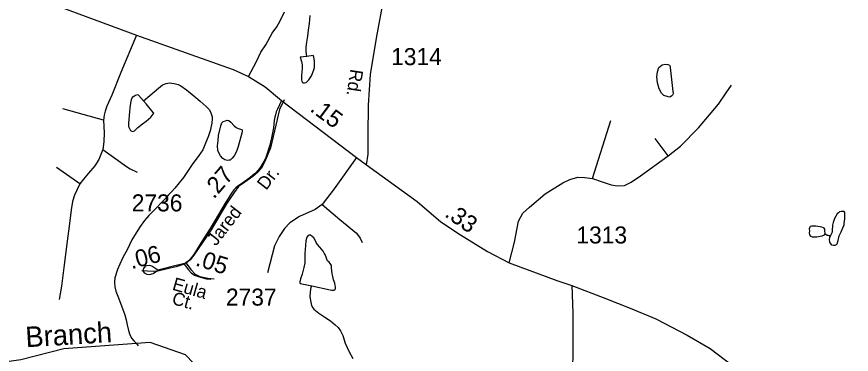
# Model space of a CAD drawing. Extents: x 2082433 to 2279600, y 546599 to 755198.
# Drawn here: x 2107580 to 2113702, y 632912 to 635388 of the extents above; entities that cross this region are included whole.
import ezdxf

# ---------------------------------------------------------------- set-up
doc = ezdxf.new("R2010")
doc.units = 0
for name, color, linetype in [('Exist Hydrographic Creek Single Shore', 7, 'Continuous'), ('Exist Hydrographic Creek Single Shore Label', 7, 'Continuous'), ('Exist Hydrographic Misc Water Feature', 7, 'Continuous'), ('Exist Road Non-System Type 51', 7, 'Continuous'), ('Exist Road Secondary Mileage Hundredths English Label', 7, 'Continuous'), ('Exist Road Secondary Type 51 Attributed', 7, 'Continuous'), ('Exist Road Secondary Type 51 Label', 7, 'Continuous'), ('Exist Road Secondary Type 51 Number Label', 7, 'Continuous')]:
    doc.layers.add(name, color=color, linetype=linetype)

msp = doc.modelspace()

# ---------------------------------------------------------------- linework, layer by layer
at = {"layer": 'Exist Hydrographic Creek Single Shore'}
msp.add_lwpolyline([(2111711.6, 631907.2), (2111636.7, 631931.7), (2111218.6, 632363.3), (2111001.7, 632469.4), (2110751.7, 632445), (2110202.6, 632193.7), (2110011.7, 632151.6), (2109802.7, 632142.7), (2109435.7, 632242), (2109277.6, 632340.4), (2109160.7, 632464.2), (2109051.6, 632666.5), (2108817.7, 632907.4), (2108558.7, 632998), (2107925.7, 632951.7), (2107610.5, 632871.2), (2107508.9, 632856.3), (2107096.6, 632929.1), (2106861.7, 633021), (2106400.7, 633140.2), (2105866.5, 633321.6), (2105583.5, 633461.8), (2105316.6, 633437.7), (2105141.7, 633342.9)], dxfattribs=at)
at = {"layer": 'Exist Hydrographic Misc Water Feature'}
for points in [[(2109707.3, 635096.4), (2109705.4, 635112.5), (2109703.4, 635136.4), (2109703.4, 635164.4), (2109709.3, 635200.3), (2109715.3, 635246.5), (2109721, 635290.3), (2109727, 635338.5), (2109732.7, 635396.4)], [(2109707.3, 635096.4), (2109659.9, 635092.2), (2109670, 635060.3), (2109673.8, 635036.2), (2109673.8, 635010.3), (2109672.2, 634982.1), (2109670, 634956.1), (2109670.2, 634924.4), (2109672.2, 634916.4), (2109676.1, 634906.5), (2109682.1, 634904.4), (2109690.3, 634902.3), (2109702.6, 634906.6), (2109722, 634924.7), (2109741.9, 634954.5), (2109760, 634998.4), (2109763.9, 635014.5), (2109765.5, 635032.5), (2109763.7, 635064.4), (2109759.6, 635090.5), (2109755.5, 635102.5), (2109707.3, 635096.4)], [(2112373.8, 635014.8), (2112392.6, 634840.8), (2112394.7, 634827.1), (2112392.6, 634816.9), (2112390.6, 634813.1), (2112384.6, 634807.2), (2112374.6, 634801), (2112368.8, 634799), (2112350.8, 634803), (2112326.6, 634810.7), (2112310.8, 634828.5), (2112292.4, 634858.4), (2112280.3, 634902.5), (2112276, 634946.5), (2112279.9, 634984.4), (2112289.9, 635014.5), (2112313.7, 635034.5), (2112337.7, 635040.6), (2112355.5, 635038.7), (2112369.5, 635032.9), (2112373.8, 635022.9), (2112373.8, 635014.8)], [(2108511, 634771), (2108556.9, 634809.1), (2108620.7, 634865.1), (2108650.2, 634887.4), (2108676.5, 634899.2), (2108700.5, 634903.3), (2108734.3, 634899.4), (2108764.4, 634891.6), (2108784.5, 634881.7), (2108824.5, 634851.7), (2108878.9, 634807.8), (2108925, 634767.9), (2108970.9, 634730.2), (2108995.1, 634704.2), (2109005, 634684.4), (2109013.2, 634654.4), (2109013, 634638.2), (2109011.5, 634606.4), (2108999.4, 634552.2), (2108983.8, 634506.3), (2108965.8, 634460.4), (2108944.3, 634412.2), (2108912.1, 634362.3), (2108872.3, 634312), (2108832.5, 634253.9), (2108802.6, 634209.7), (2108772.8, 634169.6), (2108739, 634131.8), (2108717.1, 634105.5), (2108693.3, 634081.5), (2108669.1, 634053.5), (2108639.4, 634023.1), (2108607.4, 633989.5), (2108575.6, 633957.4), (2108549.5, 633930.9), (2108517.8, 633893.1), (2108485.8, 633848.9), (2108455.8, 633802.7), (2108425.9, 633750.9), (2108408.1, 633714.6), (2108390.2, 633678.8), (2108360.7, 633626.5), (2108336.7, 633574.6), (2108318.5, 633534.4), (2108298.8, 633472.4), (2108296.9, 633440.7), (2108299.2, 633408.3), (2108307.2, 633374.7), (2108321.5, 633338.4), (2108341.4, 633286.8), (2108359.7, 633240.6), (2108373.8, 633202.7), (2108384.1, 633164.7), (2108390, 633128.9), (2108400.3, 633086.8), (2108410.3, 633054.9), (2108424.3, 633028.8), (2108440.5, 633011), (2108458.3, 632991.2), (2108472.2, 632975.3)], [(2108511, 634771), (2108474.5, 634812.6), (2108464.7, 634814.5), (2108450.9, 634810.5), (2108426.9, 634794.7), (2108418.7, 634778.5), (2108415, 634754.3), (2108409.3, 634718.7), (2108407, 634690.6), (2108399.4, 634606.6), (2108401.3, 634582.4), (2108407.4, 634568.5), (2108415.9, 634554.6), (2108423.9, 634548.5), (2108431.8, 634546.5), (2108443.5, 634550.4), (2108469.4, 634574.9), (2108503.4, 634602.6), (2108529.2, 634623), (2108547.3, 634636.9), (2108563.3, 634651.1), (2108579.3, 634671), (2108585.2, 634681.1), (2108581.3, 634684.9), (2108529, 634748.8), (2108511, 634771)], [(2109192, 634399), (2109176, 634367), (2109161.8, 634350.8), (2109146, 634337), (2109138, 634335), (2109125.9, 634334.8), (2109107.9, 634338.7), (2109091.9, 634348.9), (2109076.1, 634366.7), (2109062, 634388.7), (2109056, 634406.6), (2109054, 634440.6), (2109057.7, 634480.6), (2109061.6, 634516.5), (2109077.6, 634586.7), (2109085.3, 634610.6), (2109095.2, 634618.5), (2109111, 634624.6), (2109123.3, 634628.8), (2109137.2, 634626.7), (2109151, 634614.9), (2109175.4, 634586.9), (2109189.5, 634575), (2109205.5, 634568.9), (2109231.8, 634560.9), (2109233.8, 634554.9), (2109233.6, 634547.2), (2109231.3, 634533), (2109203.9, 634436.9), (2109192, 634399)], [(2113612.7, 633780.5), (2113628.5, 633810.6), (2113640.8, 633838.8), (2113648.6, 633862.7), (2113650.2, 633872.6), (2113652.5, 633888.5), (2113654.1, 633906.8), (2113654.1, 633926.7), (2113654.1, 633944.6), (2113654.1, 633952.7), (2113650, 633958.6), (2113644.1, 633960.7), (2113627.9, 633960.7), (2113616.2, 633956.4), (2113608, 633950.4), (2113598.1, 633942.5), (2113588.3, 633924.5), (2113578.5, 633908.2), (2113574.3, 633894.2), (2113568.4, 633878.5), (2113564.5, 633860.4), (2113562.7, 633818.5), (2113560.4, 633808.3), (2113548.7, 633784.1)], [(2113510.8, 633795.9), (2113508.5, 633820.2), (2113508.3, 633830), (2113502.6, 633838.1), (2113498.5, 633840), (2113486.4, 633845.9), (2113474.5, 633848.1), (2113456.4, 633850), (2113440.7, 633852), (2113424.5, 633851.6), (2113412.6, 633851.8), (2113400.3, 633849.6), (2113396.6, 633845.7), (2113392.7, 633831.7), (2113394.5, 633817.6), (2113392.7, 633803.7), (2113394.5, 633789.6), (2113402.7, 633779.8), (2113414.8, 633773.5), (2113426.7, 633773.8), (2113448.9, 633773.7), (2113472.8, 633777.7), (2113488.8, 633781.8), (2113504.8, 633787.9), (2113510.8, 633795.9)], [(2109744.6, 633415), (2109878.7, 633385.4), (2109892.8, 633383.6), (2109906.8, 633383.5), (2109914.8, 633387.6), (2109918.9, 633391.4), (2109918.7, 633403.6), (2109912.5, 633433.4), (2109904.5, 633459.3), (2109898.4, 633483.3), (2109894.5, 633503.4), (2109892.2, 633525.3), (2109890.2, 633545.5), (2109888.3, 633563.2), (2109880.5, 633577.3), (2109872.3, 633587.5), (2109860, 633597.5), (2109856.3, 633603.3), (2109851.8, 633617.3), (2109842.2, 633645.2), (2109836, 633655), (2109828.3, 633669.2), (2109804.1, 633697.2), (2109785.6, 633717), (2109777.8, 633731.1), (2109769.8, 633749), (2109760, 633766.7), (2109747.5, 633776.7), (2109735.8, 633785), (2109725.9, 633786.9), (2109717.5, 633782.9), (2109707.9, 633770.6), (2109701.7, 633744.7), (2109697.8, 633710.8), (2109693.7, 633650.6), (2109694.4, 633610.8), (2109693.9, 633582.8), (2109686.2, 633548.8), (2109674.3, 633500.7), (2109662.8, 633466.7), (2109656.8, 633444.5), (2109656.8, 633438.8), (2109658.7, 633432.4), (2109744.6, 633415)], [(2113510.8, 633795.9), (2113514.7, 633794.2), (2113524.9, 633786.1), (2113528.6, 633786.3), (2113536.8, 633784.3), (2113548.7, 633784.1)], [(2113548.7, 633784.1), (2113542.6, 633770.4), (2113538.9, 633752.4), (2113541.1, 633738.2), (2113544.8, 633730.3), (2113553, 633718.2), (2113557.1, 633714.3), (2113571.3, 633712.6), (2113583.2, 633712.4), (2113588.9, 633714.3), (2113593, 633718.6), (2113597.1, 633722.4), (2113604.5, 633746.5), (2113612.7, 633780.5)], [(2109744.6, 633415), (2109738.6, 633404.9), (2109733.1, 633370.9), (2109731.1, 633333.1), (2109737.4, 633294.8), (2109743.2, 633270.8), (2109751.2, 633253), (2109759.4, 633242.8), (2109795.6, 633213), (2109839.3, 633185.3), (2109881.6, 633157.4), (2109917.2, 633129.7), (2109937.8, 633109.6), (2109956, 633083.7), (2109972, 633049.6), (2109989.8, 632993.8), (2110018.3, 632929.9), (2110046, 632881.9)]]:
    msp.add_lwpolyline(points, dxfattribs=at)
at = {"layer": 'Exist Road Non-System Type 51'}
for p, q in [((2108217, 634630.6), (2107917.8, 634713.6)), ((2111802.8, 634201), (2111938.7, 634626.6)), ((2112357.6, 634368.2), (2112262.4, 634496)), ((2108044.3, 634161.5), (2107873, 634281.2))]:
    msp.add_line(p, q, dxfattribs=at)
for points in [[(2109281.1, 634950.3), (2109338.6, 635059.3), (2109371.6, 635127.4), (2109407.6, 635181), (2109454.4, 635267.1), (2109487.5, 635312.8), (2109511.8, 635357.1), (2109544.9, 635423.3)], [(2108459, 635253.4), (2108344.8, 634978.8), (2108276.8, 634812.2), (2108241.5, 634732), (2108229.2, 634696.6), (2108221.1, 634665.3), (2108217, 634630.6)], [(2112357.6, 634368.2), (2112450, 634438.9), (2112580.6, 634572.2), (2112727.4, 634747.6), (2112784.5, 634829.2), (2112822.6, 634886.3)], [(2109542.8, 634778.2), (2109507.4, 634707.5), (2109480.2, 634591.9), (2109440.8, 634427.4), (2109400, 634327.4), (2109376.9, 634277.1), (2109347, 634244.5), (2109313, 634217.3), (2109254.5, 634173.8), (2109208.3, 634141.8), (2109174.3, 634099.7), (2109119.9, 634015.3), (2109005.7, 633824.3), (2108880.6, 633638.7), (2108852, 633604.7), (2108823.5, 633581.6)], [(2108217, 634630.6), (2108221.1, 634536.8), (2108218.4, 634470.2), (2108212.9, 634415.1)], [(2108212.9, 634415.1), (2108181.6, 634341.7), (2108154.4, 634295.5), (2108106.9, 634239.7), (2108070.1, 634196.9), (2108044.3, 634161.5)], [(2108212.9, 634415.1), (2108385.6, 634288.7), (2108412.8, 634272.3), (2108464.5, 634247.9)], [(2110073.1, 634356), (2109909.9, 634124.8), (2109820.2, 634010.6)], [(2111802.8, 634201), (2111873.5, 634177.8), (2111941.5, 634156.1), (2111985, 634147.9), (2112039.4, 634150.6), (2112088.3, 634175.1), (2112156.3, 634221.4), (2112357.6, 634368.2)], [(2108044.3, 634161.5), (2108004.9, 634078.6), (2107989.9, 634032.3), (2107980.4, 633971.2), (2107965.4, 633852.2), (2107950.5, 633742), (2107926, 633549.6), (2107909.7, 633411.6), (2107892, 633313.7)], [(2111193.6, 633583.6), (2111231.7, 633735.9), (2111261.6, 633888.2), (2111291.5, 633948), (2111340.4, 633991.5), (2111457.4, 634089.5), (2111585.2, 634171), (2111636.9, 634195.5), (2111696.7, 634211.8), (2111748.4, 634209.1), (2111802.8, 634201)], [(2109820.2, 634010.6), (2109768.5, 633975.2), (2109654.3, 633923.6), (2109583.6, 633877.3), (2109545.5, 633833.8), (2109504.7, 633776.7), (2109472.1, 633708.7), (2109420.4, 633510.2)], [(2109820.2, 634010.6), (2109950.7, 633901.8), (2110073.1, 633801.2), (2110100.3, 633763.1), (2110113.9, 633733.2)], [(2108823.5, 633581.6), (2108750, 633563.9), (2108615.4, 633528.5)], [(2108823.5, 633581.6), (2108857.5, 633534), (2108888.7, 633501.3), (2108924.1, 633482.3), (2108981.2, 633471.4), (2109027.4, 633466)]]:
    msp.add_lwpolyline(points, dxfattribs=at)
msp.add_lwpolyline([(2108615.4, 633528.5), (2108570.5, 633557.8), (2108552.9, 633563.2), (2108533.8, 633561.9), (2108521.6, 633557.8), (2108509.3, 633542.8), (2108506.6, 633525.1), (2108514.8, 633508.8), (2108533.8, 633499.3), (2108554.2, 633497.9), (2108581.4, 633504.7)], close=True, dxfattribs=at)
at = {"layer": 'Exist Road Secondary Type 51 Attributed'}
for points in [[(2110145, 634303), (2110157, 634380), (2110159, 634522.1), (2110159.9, 634740.1), (2110174.5, 634963.9), (2110220.3, 635231.6), (2110274.8, 635536.7), (2110288.6, 635701.9), (2110289.4, 635780), (2110274.8, 635864.6), (2110245.6, 635945.4), (2110153.1, 636122.5), (2110042.2, 636363.9), (2110010.1, 636604.8), (2110010.1, 636842.2)], [(2105524.5, 635974.1), (2105937.1, 635895.5), (2106222.2, 635834.9), (2106838.8, 635721.8), (2107278, 635640.6), (2107498.4, 635588), (2107837.3, 635481.4), (2108459, 635253.4), (2108858.1, 635111.9), (2109168.3, 635000.5), (2109281.1, 634950.3), (2109401.5, 634873.1), (2109523.2, 634774.8)], [(2109523.2, 634774.8), (2109492.5, 634709.3), (2109484.1, 634689.6), (2109477.5, 634667.9), (2109474.5, 634650.4), (2109469.9, 634626.1), (2109462.9, 634573.9), (2109449.5, 634501), (2109442.8, 634470.1), (2109435.7, 634446.3), (2109411.5, 634369.7), (2109404.4, 634349.3), (2109393.2, 634325.9), (2109371.5, 634290.4), (2109366.9, 634282.8), (2109350.2, 634262.4), (2109331.4, 634241.5), (2109310.9, 634223.5), (2109291.4, 634206.5), (2109256.8, 634182.7), (2109228.4, 634163.5), (2109201.6, 634146.4), (2109188.4, 634134), (2109173, 634119.3), (2109155.4, 634093.5), (2109135, 634063.5), (2109109.1, 634020.9), (2109035.7, 633895.7), (2108998.2, 633835.4), (2108934, 633732.6), (2108878.9, 633644.3), (2108851.8, 633609.2), (2108830.1, 633590.4), (2108808.6, 633573.5)], [(2109523.2, 634774.8), (2110073.1, 634356), (2110145, 634303)], [(2110145, 634303), (2110516.4, 634032.3), (2110690.4, 633883.4), (2110834.6, 633787.6), (2111033.1, 633665.2), (2111193.6, 633583.6), (2111542.5, 633453.5), (2111652.7, 633416.1)], [(2108808.6, 633573.5), (2108749.6, 633553.3), (2108705.3, 633544.1), (2108614.5, 633522.4), (2108580.6, 633520.3), (2108498.8, 633523.7)], [(2108808.6, 633573.5), (2108840.1, 633532.4), (2108861, 633510), (2108884.8, 633493.8), (2108910.3, 633482.5), (2108973.2, 633467), (2109004.6, 633462.4)], [(2111652.7, 633416.1), (2111658.6, 633214.4), (2111658.6, 632990.7), (2111657.3, 632741.2), (2111657.3, 632483.5), (2111653.2, 632414.2), (2111613.7, 632212.6), (2111542.1, 631970.5), (2111476.8, 631816.1), (2111423.4, 631698.7)], [(2111652.7, 633416.1), (2111894.5, 633322.9), (2112079.1, 633250.5), (2112268.5, 633172.4), (2112497.6, 633053), (2112667.1, 632954.3), (2112932.8, 632752.1), (2113270.1, 632495.7), (2113751.5, 632116.7), (2114103.2, 631852.4), (2114380.6, 631654.6), (2114808.9, 631314.2), (2114961.6, 631217), (2115170.9, 631105.6), (2115528.9, 630938.4), (2115783.3, 630829.8), (2116104.5, 630672.4)]]:
    msp.add_lwpolyline(points, dxfattribs=at)

# ---------------------------------------------------------------- texts
at = {"layer": 'Exist Hydrographic Creek Single Shore Label'}
msp.add_text('Branch', height=150, rotation=3.4703, dxfattribs=at).set_placement((2107648.6, 632963.6))
at = {"layer": 'Exist Road Secondary Mileage Hundredths English Label'}
for s, rotation, p in [('.15', 323.34819, (2109724.6, 634701)), ('.27', 49.32861, (2109026.9, 634046.3)), ('.33', 324.86252, (2110712.3, 633928.1)), ('.06', 14.53259, (2108422.2, 633536.4)), ('.05', 342.5272, (2108885.1, 633565.3))]:
    msp.add_text(s, height=125, rotation=rotation, dxfattribs=at).set_placement(p)
at = {"layer": 'Exist Road Secondary Type 51 Label'}
for s, rotation, p in [('Rd.', 261.34326, (2110028.8, 635008.1)), ('Dr.', 52.31269, (2109410, 634110.5)), ('Jared', 52.31269, (2109042, 633701.5)), ('Eula', 344.1141, (2108715.7, 633387)), ('Ct.', 344.1141, (2108712.6, 633282.7))]:
    msp.add_text(s, height=95, rotation=rotation, dxfattribs=at).set_placement(p)
at = {"layer": 'Exist Road Secondary Type 51 Number Label'}
for s, p in [('1314', (2110326.4, 635033)), ('2736', (2108424, 633960.3)), ('1313', (2111685.5, 633725)), ('2737', (2109114.9, 633269.4))]:
    msp.add_text(s, height=125, dxfattribs=at).set_placement(p)

doc.saveas('drawing.dxf')
